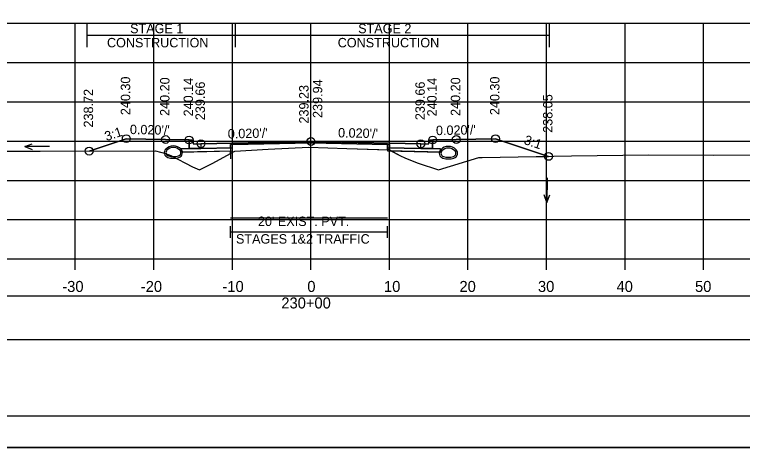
# Model space of a CAD drawing. Extents: x 1369627 to 1374022, y 380035 to 398173.
# Drawn here: x 1372060.8 to 1372153.5, y 387078.9 to 387134 of the extents above; entities that cross this region are included whole.
import ezdxf

# ---------------------------------------------------------------- set-up
doc = ezdxf.new("R2010")
doc.units = 0
for name, color, linetype in [('Default', 7, 'Continuous'), ('R_Alt Surface', 7, 'Continuous'), ('R_Axis', 7, 'Continuous'), ('R_Axis Annot', 7, 'Continuous'), ('R_Border', 7, 'Continuous'), ('R_Drive', 7, 'Continuous'), ('R_Exist Surface', 7, 'Continuous'), ('R_Fin Surface', 7, 'Continuous'), ('R_Grid', 7, 'Continuous'), ('R_MOT', 7, 'Continuous'), ('R_No Plot', 7, 'Continuous'), ('R_Water Annot', 7, 'Continuous'), ('R_Xsect Elev', 7, 'Continuous'), ('R_Xsect Slope', 7, 'Continuous'), ('T_Vehicle Path Rt', 7, 'Continuous')]:
    doc.layers.add(name, color=color, linetype=linetype)

msp = doc.modelspace()

# ---------------------------------------------------------------- linework, layer by layer
at = {"layer": 'Default'}
for p, q in [((1372088.282, 387105.596), (1372088.282, 387107.096)), ((1372108.282, 387105.596), (1372108.282, 387107.096)), ((1372088.282, 387106.346), (1372108.282, 387106.346))]:
    msp.add_line(p, q, dxfattribs=at)
for points in [[(1372083.02, 387118.052), (1372083.52, 387118.052), (1372083.53, 387117.552), (1372084.53, 387117.572), (1372084.53, 387116.986), (1372083.03, 387116.956)], [(1372113.53, 387117.552), (1372113.54, 387118.052), (1372114.04, 387118.052), (1372114.03, 387116.956), (1372112.53, 387116.986), (1372112.53, 387117.572)], [(1371948.53, 387092.646), (1372248.53, 387092.646), (1372248.53, 387098.168), (1371948.53, 387098.168)]]:
    msp.add_lwpolyline(points, close=True, dxfattribs=at)
at = {"layer": 'R_Alt Surface'}
msp.add_lwpolyline([(1372083.03, 387118.053), (1372083.03, 387116.956), (1372084.53, 387116.986), (1372088.282, 387117.061), (1372088.282, 387117.477), (1372098.53, 387117.682), (1372108.282, 387117.487), (1372108.282, 387117.071), (1372112.53, 387116.986), (1372114.03, 387116.956), (1372114.031, 387118.053)], dxfattribs=at)
for points in [[(1372082.03, 387116.936), (1372083.03, 387116.956), (1372084.53, 387116.986), (1372088.282, 387117.061), (1372088.282, 387116.644), (1372082.03, 387116.519)], [(1372115.03, 387116.936), (1372114.03, 387116.956), (1372112.53, 387116.986), (1372108.282, 387117.071), (1372108.282, 387116.654), (1372115.03, 387116.519)]]:
    msp.add_lwpolyline(points, close=True, dxfattribs=at)
at = {"layer": 'R_Axis'}
for p, q in [((1371948.53, 387102.913), (1372248.53, 387102.913)), ((1372068.53, 387101.513), (1372068.53, 387102.913)), ((1372078.53, 387101.513), (1372078.53, 387102.913)), ((1372088.53, 387101.513), (1372088.53, 387102.913)), ((1372098.53, 387101.513), (1372098.53, 387102.913)), ((1372108.53, 387101.513), (1372108.53, 387102.913)), ((1372118.53, 387101.513), (1372118.53, 387102.913)), ((1372128.53, 387101.513), (1372128.53, 387102.913)), ((1372138.53, 387101.513), (1372138.53, 387102.913)), ((1372148.53, 387101.513), (1372148.53, 387102.913))]:
    msp.add_line(p, q, dxfattribs=at)
at = {"layer": 'R_Border'}
msp.add_line((1372256.71, 387082.913), (1371940.53, 387082.913), dxfattribs=at)
at = {"layer": 'R_Drive'}
for centre, radius, start, end in [((1372080.507, 387116.44), 0.646, 136.35152, 253.95293), ((1372081.02, 387115.951), 1.354, 43.64848, 136.35152), ((1372080.507, 387116.44), 0.438, 136.35152, 253.95293), ((1372081.02, 387115.951), 1.146, 43.64848, 136.35152), ((1372081.532, 387116.44), 0.438, 286.04707, 43.64848), ((1372081.532, 387116.44), 0.646, 286.04707, 43.64848), ((1372115.527, 387116.364), 0.646, 136.35152, 253.95293), ((1372116.04, 387115.875), 1.354, 43.64848, 136.35152), ((1372115.527, 387116.364), 0.438, 136.35152, 253.95293), ((1372116.04, 387115.875), 1.146, 43.64848, 136.35152), ((1372116.552, 387116.364), 0.438, 286.04707, 43.64848), ((1372116.552, 387116.364), 0.646, 286.04707, 43.64848), ((1372081.02, 387118.222), 2.5, 253.95293, 286.04707), ((1372081.02, 387118.222), 2.292, 253.95293, 286.04707), ((1372116.04, 387118.146), 2.5, 253.95293, 286.04707), ((1372116.04, 387118.146), 2.292, 253.95293, 286.04707)]:
    msp.add_arc(centre, radius, start, end, dxfattribs=at)
at = {"layer": 'R_Exist Surface'}
msp.add_lwpolyline([(1372035.665, 387116.614), (1372064.065, 387116.626), (1372078.738, 387116.651), (1372080.018, 387116.342), (1372080.708, 387116.091), (1372083.473, 387114.637), (1372084.338, 387114.237), (1372085.944, 387115.067), (1372088.833, 387116.624), (1372093.081, 387116.869), (1372098.282, 387117.15), (1372103.101, 387116.979), (1372108.545, 387116.778), (1372109.871, 387116.067), (1372110.575, 387115.74), (1372112.176, 387115.102), (1372114.761, 387114.24), (1372119.933, 387115.8), (1372120.025, 387115.826), (1372120.347, 387115.834), (1372127.203, 387115.931), (1372131.721, 387116.024), (1372141.506, 387116.164), (1372149.739, 387116.112), (1372165.846, 387116.213)], dxfattribs=at)
at = {"layer": 'R_Fin Surface'}
msp.add_lwpolyline([(1372070.294, 387116.637), (1372075.02, 387118.212), (1372080.02, 387118.112), (1372083.02, 387118.052), (1372083.52, 387118.052), (1372083.53, 387117.552), (1372084.53, 387117.572), (1372086.53, 387117.612), (1372098.53, 387117.852), (1372110.53, 387117.612), (1372112.53, 387117.572), (1372113.53, 387117.552), (1372113.54, 387118.052), (1372114.04, 387118.052), (1372117.04, 387118.112), (1372122.04, 387118.212), (1372128.788, 387115.963)], dxfattribs=at)
at = {"layer": 'R_Grid'}
for p, q in [((1371948.53, 387132.913), (1372248.53, 387132.913)), ((1372068.53, 387102.913), (1372068.53, 387132.913)), ((1372078.53, 387102.913), (1372078.53, 387132.913)), ((1372088.53, 387102.913), (1372088.53, 387132.913)), ((1372098.53, 387102.913), (1372098.53, 387132.913)), ((1372108.53, 387102.913), (1372108.53, 387132.913)), ((1372118.53, 387102.913), (1372118.53, 387132.913)), ((1372128.53, 387102.913), (1372128.53, 387132.913)), ((1372138.53, 387102.913), (1372138.53, 387132.913)), ((1372148.53, 387102.913), (1372148.53, 387132.913)), ((1371948.53, 387127.913), (1372248.53, 387127.913)), ((1371948.53, 387122.913), (1372248.53, 387122.913)), ((1371948.53, 387117.913), (1372248.53, 387117.913)), ((1371948.53, 387112.913), (1372248.53, 387112.913)), ((1371948.53, 387107.913), (1372248.53, 387107.913)), ((1371948.53, 387102.913), (1372248.53, 387102.913))]:
    msp.add_line(p, q, dxfattribs=at)
at = {"layer": 'R_MOT'}
for p, q in [((1372070.037, 387129.878), (1372070.037, 387132.878)), ((1372088.927, 387129.878), (1372088.927, 387132.878)), ((1372128.906, 387129.878), (1372128.906, 387132.878)), ((1372070.037, 387131.378), (1372128.906, 387131.378))]:
    msp.add_line(p, q, dxfattribs=at)
at = {"layer": 'R_No Plot'}
msp.add_line((1371928.129, 387078.934), (1372261.462, 387078.934), dxfattribs=at)
for points in [[(1371928.122, 387292.267), (1372261.462, 387292.267), (1372261.462, 387078.93), (1371928.122, 387078.93)], [(1372174.45, 387288.373), (1372194.07, 387288.373), (1372194.07, 387278.493), (1372210.182, 387278.493), (1372233.381, 387278.493), (1372233.381, 387245.822), (1372256.589, 387245.822), (1372256.71, 387082.913), (1371940.53, 387082.913), (1371940.53, 387288.373)], [(1372098.53, 387117.852), (1372086.53, 387117.612), (1372084.53, 387117.572), (1372084.53, 387116.986), (1372088.53, 387117.066), (1372088.53, 387117.482), (1372098.53, 387117.682), (1372108.53, 387117.482), (1372108.53, 387117.066), (1372112.53, 387116.986), (1372112.53, 387117.572), (1372110.53, 387117.612)], [(1372088.53, 387117.066), (1372084.53, 387116.986), (1372083.03, 387116.956), (1372082.03, 387116.936), (1372082.03, 387116.519), (1372088.53, 387116.649)], [(1372108.53, 387117.066), (1372112.53, 387116.986), (1372114.03, 387116.956), (1372115.03, 387116.936), (1372115.03, 387116.519), (1372108.53, 387116.649)]]:
    msp.add_lwpolyline(points, close=True, dxfattribs=at)
for points in [[(1372083.02, 387118.052), (1372083.03, 387116.956), (1372084.53, 387116.986), (1372088.53, 387117.066), (1372088.53, 387117.482), (1372098.53, 387117.682), (1372108.53, 387117.482), (1372108.53, 387117.066), (1372112.53, 387116.986), (1372114.03, 387116.956), (1372114.04, 387118.052)], [(1372088.282, 387108.15), (1372108.282, 387108.15)]]:
    msp.add_lwpolyline(points, dxfattribs=at)
for centre in [(1372075.02, 387118.212), (1372080.02, 387118.112), (1372083.02, 387118.052), (1372114.04, 387118.052), (1372117.04, 387118.112), (1372122.04, 387118.212), (1372084.53, 387117.572), (1372098.53, 387117.852), (1372112.53, 387117.572), (1372070.294, 387116.637), (1372128.788, 387115.963)]:
    msp.add_circle(centre, 0.5, dxfattribs=at)
at = {"layer": 'R_Water Annot'}
for p, q in [((1372062.084, 387117.201), (1372063.046, 387117.551)), ((1372065.226, 387117.201), (1372062.084, 387117.201)), ((1372062.084, 387117.201), (1372063.046, 387116.851)), ((1372128.619, 387113.243), (1372128.567, 387110.101)), ((1372128.567, 387110.101), (1372128.233, 387111.068)), ((1372128.567, 387110.101), (1372128.933, 387111.057))]:
    msp.add_line(p, q, dxfattribs=at)
at = {"layer": 'R_Xsect Elev'}
msp.add_line((1372098.53, 387117.141), (1372098.53, 387127.141), dxfattribs=at)
at = {"layer": 'T_Vehicle Path Rt'}
for p, q in [((1372083.03, 387116.956), (1372083.02, 387118.052)), ((1372114.04, 387118.052), (1372114.03, 387116.956)), ((1372088.282, 387117.477), (1372088.282, 387115.667)), ((1372088.282, 387117.061), (1372088.282, 387116.644)), ((1372088.282, 387116.327), (1372088.282, 387116.644)), ((1372088.282, 387116.644), (1372088.282, 387116.327)), ((1372108.282, 387116.788), (1372108.282, 387117.071)), ((1372108.282, 387116.788), (1372108.282, 387116.654)), ((1372108.282, 387116.654), (1372108.796, 387116.644)), ((1372108.796, 387116.644), (1372109.871, 387116.067))]:
    msp.add_line(p, q, dxfattribs=at)
for points in [[(1372083.02, 387118.052), (1372080.02, 387118.112), (1372075.02, 387118.212), (1372070.294, 387116.637)], [(1372108.282, 387117.071), (1372108.282, 387117.487), (1372098.53, 387117.682), (1372088.282, 387117.477), (1372088.282, 387117.061)], [(1372128.788, 387115.963), (1372122.04, 387118.212), (1372117.04, 387118.112), (1372114.04, 387118.052)], [(1372070.294, 387116.637), (1372078.738, 387116.651), (1372080.018, 387116.342), (1372080.708, 387116.091), (1372083.473, 387114.637), (1372084.338, 387114.237), (1372085.944, 387115.067), (1372088.282, 387116.327)], [(1372088.282, 387116.644), (1372082.03, 387116.519), (1372082.03, 387116.936), (1372083.03, 387116.956)], [(1372088.282, 387116.327), (1372088.833, 387116.624), (1372093.081, 387116.869), (1372098.282, 387117.15), (1372103.101, 387116.979), (1372108.282, 387116.788)], [(1372108.796, 387116.644), (1372108.545, 387116.778), (1372108.282, 387116.788)], [(1372114.03, 387116.956), (1372115.03, 387116.936), (1372115.03, 387116.519), (1372108.796, 387116.644)], [(1372109.871, 387116.067), (1372110.575, 387115.74), (1372112.176, 387115.102), (1372114.761, 387114.24), (1372119.933, 387115.8), (1372120.025, 387115.826), (1372120.347, 387115.834), (1372127.203, 387115.931), (1372128.788, 387115.963)]]:
    msp.add_lwpolyline(points, dxfattribs=at)

# ---------------------------------------------------------------- texts
at = {"layer": 'R_Axis Annot'}
for s, height, p in [("20' EXIST. PVT.", 1.2, (1372091.785, 387107.104)), ('STAGES 1&2 TRAFFIC', 1.2, (1372088.989, 387104.864)), ('-30', 1.4, (1372066.871, 387098.713)), ('-20', 1.4, (1372076.871, 387098.713)), ('-10', 1.4, (1372087.268, 387098.713)), ('0', 1.4, (1372098.072, 387098.713)), ('10', 1.4, (1372107.841, 387098.713)), ('20', 1.4, (1372117.444, 387098.713)), ('30', 1.4, (1372127.444, 387098.713)), ('40', 1.4, (1372137.444, 387098.713)), ('50', 1.4, (1372147.444, 387098.713)), ('230+00', 1.4, (1372094.765, 387096.613))]:
    msp.add_text(s, height=height, dxfattribs=at).set_placement(p)
at = {"layer": 'R_MOT'}
for s, p in [('STAGE 1', (1372075.507, 387131.635)), ('STAGE 2', (1372104.547, 387131.635)), ('CONSTRUCTION', (1372072.563, 387129.835)), ('CONSTRUCTION', (1372101.944, 387129.835))]:
    msp.add_text(s, height=1.2, dxfattribs=at).set_placement(p)
at = {"layer": 'R_Xsect Elev'}
for s, p in [('240.30', (1372075.52, 387121.212)), ('240.20', (1372080.52, 387121.112)), ('240.14', (1372083.52, 387121.052)), ('240.14', (1372114.54, 387121.052)), ('240.20', (1372117.54, 387121.112)), ('240.30', (1372122.54, 387121.212)), ('239.66', (1372085.03, 387120.572)), ('239.23', (1372098.23, 387120.141)), ('239.94', (1372099.981, 387120.852)), ('239.66', (1372113.03, 387120.572)), ('238.72', (1372070.794, 387119.637)), ('238.05', (1372129.288, 387118.963))]:
    msp.add_text(s, height=1.2, rotation=90, dxfattribs=at).set_placement(p)
at = {"layer": 'R_Xsect Slope'}
for s, rotation, p in [('3:1', 18.43323, (1372072.499, 387117.899)), ("0.020'/'", 358.85424, (1372075.47, 387118.803)), ("0.020'/'", 1.14576, (1372087.956, 387118.241)), ("0.020'/'", 358.85424, (1372101.98, 387118.383)), ("0.020'/'", 1.14576, (1372114.466, 387118.661)), ('3:1', 341.56677, (1372125.572, 387117.562))]:
    msp.add_text(s, height=1.2, rotation=rotation, dxfattribs=at).set_placement(p)

doc.saveas('drawing.dxf')
